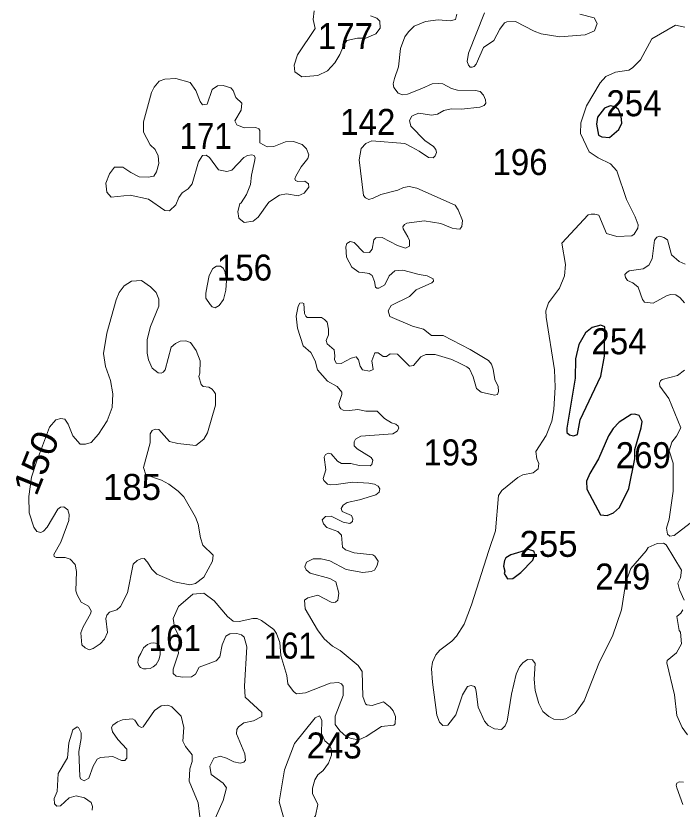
# Model space of a CAD drawing. Extents: x 499.9 to 555.3, y 9281.5 to 9336.8.
# Drawn here: x 531.803 to 535.902, y 9320.996 to 9325.879 of the extents above; entities that cross this region are included whole.
import ezdxf
from ezdxf.enums import TextEntityAlignment as Align

# ---------------------------------------------------------------- set-up
doc = ezdxf.new("R2010")
doc.units = 0
doc.header["$LTSCALE"] = 0.064
doc.layers.add('1', color=7, linetype='Continuous', lineweight=25)
doc.layers.add('2', color=7, linetype='Continuous', lineweight=13)
doc.layers.add('21', color=7, linetype='Continuous')
doc.layers.add('61', color=7, linetype='Continuous')

msp = doc.modelspace()

# ---------------------------------------------------------------- linework, layer by layer
at = {"layer": '1'}
for points in [[(535.455, 9325.1306), (535.5133, 9325.1799), (535.5309, 9325.2179), (535.5265, 9325.2622), (535.5102, 9325.302), (535.4898, 9325.3179), (535.4597, 9325.325), (535.4245, 9325.3102), (535.381, 9325.2562), (535.3763, 9325.2118), (535.3881, 9325.1442), (535.4085, 9325.1345)], [(535.4023, 9323.6618), (535.4247, 9323.7841), (535.4262, 9323.9646), (535.4015, 9323.9759), (535.3479, 9323.96), (535.3083, 9323.9278), (535.267, 9323.855), (535.2465, 9323.7686), (535.2444, 9323.6478), (535.192, 9323.3415), (535.1921, 9323.3144), (535.2091, 9323.2995), (535.2346, 9323.2929), (535.2584, 9323.301), (535.2745, 9323.3924)], [(535.5742, 9322.9689), (535.6114, 9323.1517), (535.6113, 9323.2088), (535.6504, 9323.343), (535.6558, 9323.381), (535.6378, 9323.4194), (535.6121, 9323.4279), (535.5892, 9323.4246), (535.5151, 9323.3772), (535.4774, 9323.339), (535.4494, 9323.2937), (535.3877, 9323.1513), (535.3336, 9323.0621), (535.3131, 9323.0143), (535.3165, 9322.966), (535.4002, 9322.8066), (535.4402, 9322.8029), (535.4806, 9322.8207), (535.5165, 9322.8522)], [(534.9091, 9322.4529), (534.9835, 9322.5275), (534.9969, 9322.5674), (534.989, 9322.5846), (534.9578, 9322.5945), (534.8478, 9322.5607), (534.8186, 9322.5419), (534.8095, 9322.5258), (534.8036, 9322.4914), (534.812, 9322.4613), (534.8072, 9322.4463), (534.8283, 9322.4145), (534.8608, 9322.4162)]]:
    msp.add_lwpolyline(points, close=True, dxfattribs=at)
at = {"layer": '2'}
msp.add_line((532.3622, 9324.7932), (532.3576, 9324.8496), dxfattribs=at)
for points in [[(533.986, 9325.8796), (534.0235, 9325.8647), (534.0425, 9325.8471), (534.0438, 9325.8023), (534.0181, 9325.7675), (533.9557, 9325.7416), (533.9041, 9325.742), (533.8397, 9325.7264), (533.82, 9325.6977), (533.7973, 9325.641), (533.7647, 9325.5891), (533.7201, 9325.5401), (533.6616, 9325.5113), (533.5633, 9325.5037), (533.5185, 9325.5336), (533.5154, 9325.5747), (533.5363, 9325.64), (533.6436, 9325.8018), (533.6325, 9325.8565), (533.6378, 9325.9105)], [(534.5171, 9325.8895), (534.5082, 9325.8569), (534.475, 9325.8475), (534.4018, 9325.8552), (534.3234, 9325.8434), (534.2546, 9325.8154), (534.2179, 9325.7808), (534.1958, 9325.7488), (534.1694, 9325.6785), (534.1574, 9325.5658), (534.1317, 9325.4933), (534.1246, 9325.461), (534.1281, 9325.4377), (534.1545, 9325.4023), (534.1819, 9325.393), (534.2122, 9325.3976), (534.3001, 9325.4324), (534.3645, 9325.461), (534.4036, 9325.463), (534.4295, 9325.4608), (534.4844, 9325.432), (534.5205, 9325.4218), (534.6317, 9325.42), (534.6589, 9325.4126), (534.6798, 9325.3915), (534.6927, 9325.3622), (534.6939, 9325.342), (534.6835, 9325.327), (534.6572, 9325.3163), (534.5454, 9325.3044), (534.4814, 9325.3056), (534.4371, 9325.2967), (534.3964, 9325.2745), (534.3605, 9325.2672), (534.2822, 9325.2804), (534.256, 9325.2699), (534.2396, 9325.2621), (534.2244, 9325.2351), (534.2333, 9325.2009), (534.3188, 9325.1107), (534.3722, 9325.0739), (534.3871, 9325.0558), (534.3914, 9325.0388), (534.3831, 9325.0166), (534.37, 9325.0058), (534.3423, 9325.0079), (534.2835, 9325.0456), (534.2394, 9325.0709), (534.1966, 9325.0928), (533.9929, 9325.1086), (533.957, 9325.0928), (533.9279, 9325.0619), (533.9156, 9324.9924), (533.9412, 9324.7732), (533.9546, 9324.7589), (533.9746, 9324.7492), (534.0006, 9324.7557), (534.0493, 9324.7793), (534.154, 9324.806), (534.188, 9324.8233), (534.2233, 9324.828)], [(535.2723, 9325.8886), (535.3618, 9325.8674), (535.3793, 9325.8314), (535.364, 9325.7859), (535.3065, 9325.7615), (535.1506, 9325.7506), (535.0358, 9325.7689), (534.9928, 9325.7845), (534.8768, 9325.8439), (534.8228, 9325.8423), (534.8096, 9325.8357), (534.7802, 9325.797), (534.7434, 9325.7272), (534.6796, 9325.6833), (534.6349, 9325.5807), (534.6225, 9325.5675), (534.6097, 9325.5626), (534.5981, 9325.564), (534.5875, 9325.5755), (534.5805, 9325.5979), (534.587, 9325.6493), (534.6855, 9325.8977)], [(534.8256, 9321.5375), (534.8139, 9321.5087), (534.791, 9321.4856), (534.7479, 9321.4903), (534.7088, 9321.5101), (534.6863, 9321.5368), (534.6479, 9321.6226), (534.6351, 9321.7206), (534.6312, 9321.7405), (534.6245, 9321.7504), (534.6037, 9321.7567), (534.5815, 9321.7507), (534.5519, 9321.699), (534.511, 9321.5764), (534.4609, 9321.5117), (534.4299, 9321.51), (534.4087, 9321.5318), (534.3936, 9321.5739), (534.3658, 9321.7779), (534.3612, 9321.8589), (534.3663, 9321.901), (534.3871, 9321.946), (534.4121, 9321.975), (534.4863, 9322.0303), (534.5143, 9322.0597), (534.5607, 9322.1342), (534.606, 9322.2529), (534.7138, 9322.5875), (534.7536, 9322.7098), (534.7719, 9322.9266), (534.793, 9322.9565), (534.8912, 9323.0365), (534.9231, 9323.054), (534.9856, 9323.0659), (535.0159, 9323.091), (535.0198, 9323.1225), (535.0074, 9323.153), (535.0015, 9323.1964), (535.0662, 9323.2961), (535.0998, 9323.3844), (535.1125, 9323.4553), (535.1218, 9323.593), (535.117, 9323.6995), (535.0651, 9324.0235), (535.0647, 9324.064), (535.0796, 9324.1121), (535.1488, 9324.2033), (535.1792, 9324.278), (535.1855, 9324.3474), (535.162, 9324.48), (535.3243, 9324.6534), (535.3423, 9324.6573), (535.3657, 9324.6589), (535.389, 9324.6517), (535.4369, 9324.5398), (535.5015, 9324.52), (535.5922, 9324.5247), (535.6073, 9324.5361), (535.6297, 9324.5724), (535.631, 9324.5916), (535.6127, 9324.6424), (535.5598, 9324.7484), (535.5001, 9324.9248), (535.4624, 9324.9687), (535.3855, 9325.0058), (535.3299, 9325.0427), (535.2779, 9325.1551), (535.2795, 9325.2202), (535.3149, 9325.326), (535.3984, 9325.4663), (535.4335, 9325.5062), (535.4927, 9325.5317), (535.5743, 9325.5448), (535.5977, 9325.5593), (535.6464, 9325.6081), (535.7158, 9325.7374), (535.8616, 9325.822), (535.92, 9325.8084)], [(532.3576, 9324.8496), (532.3784, 9324.9059), (532.4093, 9324.9478), (532.4608, 9324.9477), (532.5099, 9324.9139), (532.5626, 9324.8879), (532.6165, 9324.8864), (532.6517, 9324.8922), (532.6689, 9324.9196), (532.6834, 9324.9698), (532.6788, 9325.0171), (532.6603, 9325.0567), (532.6302, 9325.0847), (532.5888, 9325.1635), (532.5894, 9325.2266), (532.6366, 9325.4065), (532.6531, 9325.4392), (532.6839, 9325.4764), (532.7203, 9325.4899), (532.7863, 9325.4923), (532.8745, 9325.4683), (532.9103, 9325.4191), (532.9361, 9325.3524), (532.9507, 9325.3317), (532.9798, 9325.3359), (533.0115, 9325.4248), (533.0439, 9325.4476), (533.0791, 9325.4492), (533.1263, 9325.435), (533.1405, 9325.4204), (533.1555, 9325.3757), (533.1926, 9325.342), (533.1894, 9325.2983), (533.1505, 9325.2332), (533.1617, 9325.2089), (533.2081, 9325.1888), (533.2803, 9325.1916), (533.2977, 9325.1835), (533.3043, 9325.1727), (533.3047, 9325.098), (533.3495, 9325.0718), (533.3896, 9325.0754), (533.4611, 9325.1026), (533.5103, 9325.1065), (533.5651, 9325.0864), (533.5922, 9325.061), (533.6064, 9325.0235), (533.5988, 9325.0012), (533.5585, 9324.9505), (533.526, 9324.8914), (533.52, 9324.8757), (533.5239, 9324.8649), (533.5384, 9324.8592), (533.5806, 9324.8605), (533.6035, 9324.8453), (533.606, 9324.8246), (533.5776, 9324.7871), (533.5399, 9324.7701), (533.4692, 9324.784), (533.4251, 9324.7759), (533.3601, 9324.7315), (533.2938, 9324.6403), (533.2628, 9324.6141), (533.2069, 9324.6065), (533.1752, 9324.6335), (533.1692, 9324.6751), (533.1803, 9324.7214), (533.19, 9324.7277), (533.2218, 9324.7802), (533.2469, 9324.8399), (533.2519, 9324.8988), (533.272, 9324.9826), (533.2754, 9325.0045), (533.2697, 9325.0193), (533.255, 9325.0226), (533.2283, 9325.0185), (533.2047, 9325.0072), (533.1323, 9324.9293), (533.1013, 9324.9212), (533.0499, 9324.9309), (532.9953, 9325.0069), (532.9732, 9325.021), (532.9524, 9325.0191), (532.9269, 9324.9799), (532.8872, 9324.8447), (532.8624, 9324.8151), (532.8269, 9324.7903), (532.8063, 9324.7603), (532.7873, 9324.7147), (532.748, 9324.6793), (532.7187, 9324.681), (532.6184, 9324.7514), (532.5065, 9324.7747), (532.3899, 9324.762), (532.3622, 9324.7932)], [(534.2233, 9324.828), (534.2697, 9324.8174), (534.5057, 9324.7132), (534.5236, 9324.6856), (534.5517, 9324.6192), (534.5468, 9324.5831)], [(534.5468, 9324.5831), (534.5345, 9324.5665), (534.5145, 9324.5686), (534.4878, 9324.5713), (534.4177, 9324.6013), (534.3142, 9324.6169), (534.2091, 9324.6029), (534.1933, 9324.5949), (534.1833, 9324.5806), (534.1869, 9324.5673), (534.2146, 9324.5182), (534.2259, 9324.4961), (534.224, 9324.4619), (534.2002, 9324.4491), (534.1503, 9324.4662), (534.0578, 9324.5147), (534.0182, 9324.5135), (534.0048, 9324.4992), (533.9948, 9324.442), (533.9798, 9324.4216), (533.9428, 9324.4233), (533.8836, 9324.4829), (533.8608, 9324.4897), (533.8398, 9324.4785), (533.8327, 9324.4565), (533.8378, 9324.3927), (533.8701, 9324.3318), (533.9124, 9324.3022), (533.9384, 9324.2999), (533.9771, 9324.2935), (533.9961, 9324.2808), (534.0104, 9324.2433), (534.0167, 9324.2097), (534.0247, 9324.2017), (534.037, 9324.2027), (534.0739, 9324.2237), (534.1, 9324.2789), (534.1339, 9324.31), (534.1837, 9324.3127), (534.2839, 9324.2862), (534.3341, 9324.2794), (534.3712, 9324.2607), (534.3722, 9324.2463), (534.3634, 9324.235), (534.266, 9324.1915), (534.2257, 9324.1509), (534.1131, 9324.0964), (534.0938, 9324.0622), (534.1031, 9324.0274), (534.2432, 9323.9689), (534.3108, 9323.9497), (534.3612, 9323.9123), (534.4331, 9323.911), (534.5975, 9323.8248), (534.712, 9323.7582), (534.7303, 9323.7359), (534.7399, 9323.7043), (534.7498, 9323.6407), (534.7696, 9323.5976), (534.7733, 9323.5666), (534.7654, 9323.5484), (534.7477, 9323.5432), (534.6669, 9323.5629), (534.638, 9323.5849), (534.6158, 9323.6573), (534.5938, 9323.7056), (534.5768, 9323.7177), (534.5369, 9323.7396), (534.4853, 9323.764), (534.3834, 9323.7941), (534.3246, 9323.7937), (534.2939, 9323.7792), (534.2495, 9323.7261), (534.2258, 9323.7229), (534.1502, 9323.7973), (534.1066, 9323.7987), (534.0841, 9323.7819), (534.0634, 9323.7816), (534.0316, 9323.8049), (534.0109, 9323.8038), (533.9939, 9323.755), (534.001, 9323.7029), (533.9785, 9323.691), (533.9349, 9323.6991), (533.9217, 9323.7233), (533.9121, 9323.7623), (533.8963, 9323.7793), (533.867, 9323.7715), (533.8048, 9323.7391), (533.7732, 9323.7404), (533.7631, 9323.7639), (533.7663, 9323.7867), (533.7617, 9323.8239), (533.7179, 9323.8596), (533.7122, 9323.8802)], [(535.9203, 9324.35), (535.8843, 9324.3668), (535.8362, 9324.4084), (535.8118, 9324.5), (535.7904, 9324.5141), (535.7647, 9324.5225), (535.7464, 9324.5166), (535.7315, 9324.4976), (535.7185, 9324.3832), (535.6976, 9324.3446), (535.6636, 9324.3213), (535.5763, 9324.3099), (535.5614, 9324.3001), (535.5507, 9324.2873), (535.5534, 9324.2684), (535.5662, 9324.2495), (535.5994, 9324.2349), (535.6324, 9324.2094), (535.6595, 9324.1325), (535.6713, 9324.1161), (535.7235, 9324.1096), (535.8064, 9324.1554), (535.8314, 9324.1628), (535.8644, 9324.1617), (535.8893, 9324.1441), (535.9169, 9324.1132)], [(532.62, 9323.7624), (532.6107, 9323.8031), (532.6105, 9323.8858), (532.6322, 9323.9676), (532.6831, 9324.0917), (532.6819, 9324.1348), (532.667, 9324.1767), (532.632, 9324.2117), (532.5753, 9324.2508), (532.5141, 9324.2463), (532.4694, 9324.2164), (532.4388, 9324.1759), (532.4211, 9324.1316), (532.3624, 9323.9255), (532.3432, 9323.7999), (532.3552, 9323.7211), (532.3846, 9323.6344), (532.3987, 9323.5523), (532.3953, 9323.4688), (532.3653, 9323.3869), (532.3117, 9323.3047), (532.2667, 9323.2533), (532.2316, 9323.242), (532.1989, 9323.2428), (532.1527, 9323.2945), (532.1241, 9323.3646), (532.1034, 9323.3963), (532.0798, 9323.4009), (532.0499, 9323.392), (532.0104, 9323.3474)], [(533.6831, 9324.0215), (533.5945, 9324.0222), (533.5881, 9324.0303), (533.5784, 9324.0464), (533.5749, 9324.1075), (533.565, 9324.1116), (533.5507, 9324.1098), (533.5399, 9324.0926), (533.5272, 9324.0306), (533.5365, 9323.9573), (533.57, 9323.8476), (533.6178, 9323.8068), (533.6448, 9323.756), (533.6583, 9323.6998), (533.7212, 9323.6302), (533.7801, 9323.5966), (533.8081, 9323.5624), (533.8082, 9323.5491), (533.7911, 9323.4919), (533.7941, 9323.472), (533.8023, 9323.4607), (533.8176, 9323.4518), (533.8551, 9323.4491), (533.9067, 9323.4566), (533.957, 9323.4458), (534.0262, 9323.4457), (534.0714, 9323.3997), (534.1143, 9323.3738), (534.1405, 9323.3655), (534.1553, 9323.3532), (534.1596, 9323.3409), (534.1493, 9323.3233), (534.1226, 9323.3069), (533.925, 9323.2914), (533.8925, 9323.2725), (533.8837, 9323.257), (533.8855, 9323.232), (533.9037, 9323.213), (533.9884, 9323.1605), (533.9992, 9323.1444), (533.9936, 9323.1171), (533.9828, 9323.1087), (533.9163, 9323.1114), (533.8638, 9323.1226), (533.8074, 9323.1229), (533.7819, 9323.1387), (533.744, 9323.1839), (533.7257, 9323.1862), (533.7087, 9323.179), (533.6994, 9323.1621), (533.7098, 9323.0844), (533.6932, 9323.0305), (533.6971, 9323.018), (533.7209, 9322.9959), (533.7405, 9322.9927), (533.773, 9322.9938), (533.8733, 9323.0079), (533.9741, 9323.0016), (534.0105, 9322.9959), (534.0314, 9322.9849), (534.0424, 9322.9681), (534.0392, 9322.9462), (534.0179, 9322.9296), (533.9183, 9322.9006), (533.8423, 9322.8828), (533.8166, 9322.8672), (533.8054, 9322.8461), (533.8103, 9322.8289), (533.8682, 9322.8027), (533.8766, 9322.7822), (533.8742, 9322.7663), (533.8582, 9322.755), (533.8168, 9322.7631), (533.742, 9322.7993), (533.7079, 9322.7962), (533.6885, 9322.7771), (533.696, 9322.7518), (533.7161, 9322.73), (533.7842, 9322.7041), (533.806, 9322.6813), (533.813, 9322.6078), (533.8322, 9322.5915), (533.8845, 9322.5735), (533.9993, 9322.5609), (534.0121, 9322.5531), (534.0328, 9322.5225), (534.027, 9322.4947), (534.0095, 9322.4677), (533.9887, 9322.459), (533.9386, 9322.4527), (533.836, 9322.4702), (533.7354, 9322.5235), (533.6823, 9322.5369), (533.6323, 9322.5367), (533.5907, 9322.517)], [(533.7122, 9323.8802), (533.7274, 9323.9153), (533.7275, 9323.9502), (533.7179, 9323.9934), (533.703, 9324.0095), (533.6831, 9324.0215)], [(532.0104, 9323.3474), (531.9298, 9323.1335), (531.8993, 9323.0391), (531.8832, 9322.9196), (531.8852, 9322.8207), (531.9138, 9322.7305), (531.9314, 9322.7054), (531.9567, 9322.6978), (531.9729, 9322.7064), (531.9955, 9322.7321), (532.0603, 9322.8427), (532.0777, 9322.8554), (532.0978, 9322.8564), (532.1233, 9322.8375), (532.132, 9322.8101), (532.1297, 9322.7721), (532.0795, 9322.6402), (532.0364, 9322.564), (532.0382, 9322.551), (532.0509, 9322.5439), (532.1074, 9322.5446), (532.137, 9322.5338), (532.1676, 9322.5009), (532.1758, 9322.4581), (532.1726, 9322.3392), (532.1801, 9322.3141), (532.2058, 9322.2702), (532.25, 9322.2459), (532.2659, 9322.2165), (532.2647, 9322.2023), (532.2155, 9322.1144), (532.203, 9322.0801), (532.2096, 9322.0071), (532.2294, 9321.9887), (532.2537, 9321.9767), (532.2779, 9321.9847), (532.3213, 9322.0139), (532.3481, 9322.0414), (532.3664, 9322.0841), (532.3567, 9322.1684), (532.3619, 9322.1902), (532.3798, 9322.2073), (532.4241, 9322.2236), (532.4464, 9322.2427), (532.4902, 9322.3269), (532.5242, 9322.5037), (532.5489, 9322.5264), (532.5716, 9322.5366), (532.5928, 9322.5381), (532.614, 9322.5155), (532.6392, 9322.4733), (532.671, 9322.4431), (532.7799, 9322.395), (532.8739, 9322.3761), (532.909, 9322.3839), (532.9594, 9322.4244), (533.0133, 9322.5214), (533.0175, 9322.5591), (532.9541, 9322.6205), (532.9385, 9322.6667), (532.9256, 9322.7494), (532.9087, 9322.793), (532.8363, 9322.9189), (532.8014, 9322.9538), (532.7449, 9322.9956), (532.6988, 9323.0209), (532.6021, 9323.0536), (532.5882, 9323.0987), (532.6295, 9323.2507), (532.6298, 9323.3056), (532.6416, 9323.3262), (532.6594, 9323.3343), (532.6825, 9323.3319), (532.7489, 9323.2591), (532.799, 9323.2466), (532.9112, 9323.2342), (532.9599, 9323.2732), (532.983, 9323.3127), (533.0305, 9323.4823), (533.0305, 9323.5514), (533.0235, 9323.5655), (533.0107, 9323.5819), (532.9898, 9323.593), (532.956, 9323.5971), (532.9429, 9323.6088), (532.929, 9323.6598), (532.9351, 9323.68), (532.9365, 9323.7544), (532.9127, 9323.8196), (532.8768, 9323.869), (532.8487, 9323.8793), (532.8149, 9323.8769), (532.7855, 9323.862), (532.7592, 9323.8392), (532.7226, 9323.7003)], [(532.7226, 9323.7003), (532.7101, 9323.6853), (532.698, 9323.6805), (532.6781, 9323.6816), (532.642, 9323.7109), (532.62, 9323.7624)], [(535.916, 9323.6986), (535.8736, 9323.6657), (535.7805, 9323.6409), (535.7686, 9323.6313), (535.7628, 9323.6176), (535.7652, 9323.5999), (535.8206, 9323.5235), (535.8951, 9323.343), (535.8687, 9323.292), (535.8399, 9323.2546), (535.8224, 9323.2022), (535.8476, 9323.1248), (535.8476, 9322.9535), (535.8221, 9322.7816), (535.8059, 9322.7244), (535.8117, 9322.6892), (535.8274, 9322.6752), (535.8537, 9322.6796), (535.9521, 9322.756)], [(535.9142, 9322.2813), (535.8862, 9322.3452), (535.8767, 9322.3866), (535.8922, 9322.4199), (535.8983, 9322.466), (535.8051, 9322.6221), (535.7886, 9322.6322), (535.7483, 9322.632), (535.6929, 9322.6059), (535.682, 9322.5862), (535.586, 9322.4778), (535.5557, 9322.3929), (535.5301, 9322.2217), (535.4738, 9322.0602), (535.3949, 9321.9018), (535.3004, 9321.6623), (535.2443, 9321.5837), (535.1867, 9321.5507), (535.1514, 9321.5457), (535.1127, 9321.55), (535.0822, 9321.5661), (535.0446, 9321.5974), (535.0205, 9321.6456), (534.9976, 9321.726), (534.9914, 9321.7949), (534.9972, 9321.8913), (534.9816, 9321.9158), (534.9517, 9321.9177)], [(533.5907, 9322.517), (533.5801, 9322.4867), (533.5894, 9322.4685), (533.6138, 9322.4476), (533.734, 9322.4158), (533.7713, 9322.3955)], [(533.7713, 9322.3955), (533.7896, 9322.3261), (533.7845, 9322.2825), (533.7698, 9322.2693), (533.7564, 9322.2668), (533.742, 9322.2693), (533.6608, 9322.3121), (533.6004, 9322.2964), (533.5784, 9322.2814), (533.5821, 9322.2285), (533.6588, 9322.1), (533.7007, 9322.0451), (533.7509, 9321.9996), (533.7993, 9321.9722), (533.9089, 9321.8794), (533.9343, 9321.8427), (533.9376, 9321.689), (533.9545, 9321.6433), (533.9618, 9321.6375), (533.9962, 9321.6346), (534.0656, 9321.6568), (534.1058, 9321.6237), (534.1243, 9321.6003), (534.1395, 9321.5651), (534.1366, 9321.5208), (534.1279, 9321.5121), (534.0524, 9321.5054), (533.9584, 9321.4421), (533.9131, 9321.4233), (533.8653, 9321.4306), (533.836, 9321.442), (533.7962, 9321.4786), (533.7675, 9321.5171), (533.7681, 9321.5679), (533.8168, 9321.6957), (533.8167, 9321.753), (533.8065, 9321.767), (533.7881, 9321.7759), (533.7373, 9321.7712), (533.5844, 9321.711), (533.5298, 9321.706), (533.5113, 9321.719), (533.4765, 9321.7667), (533.4696, 9321.8183), (533.4338, 9321.9414), (533.428, 9322.022), (533.4064, 9322.0777), (533.3907, 9322.1018), (533.3146, 9322.1576), (533.2868, 9322.169), (533.261, 9322.1689), (533.177, 9322.1503), (533.14, 9322.153), (533.1048, 9322.1825), (533.024, 9322.2774), (532.9589, 9322.325), (532.8919, 9322.3194), (532.8047, 9322.2439), (532.7703, 9322.1694), (532.7793, 9322.1168), (532.8045, 9322.065), (532.8076, 9322.0168), (532.8001, 9321.9822), (532.8039, 9321.9562), (532.7712, 9321.8578), (532.7716, 9321.8317), (532.7894, 9321.8152), (532.8276, 9321.8076), (532.8838, 9321.8107), (532.9092, 9321.8272), (532.9314, 9321.8693), (533.0357, 9321.9083), (533.0573, 9321.9325), (533.0719, 9322.0066), (533.0947, 9322.0599), (533.1187, 9322.0748), (533.1621, 9322.0764), (533.1912, 9322.0689), (533.207, 9322.0552), (533.2239, 9321.9954), (533.2101, 9321.7532), (533.2148, 9321.6858), (533.3163, 9321.5917), (533.3155, 9321.566), (533.2646, 9321.5397), (533.2067, 9321.5273), (533.1724, 9321.5023), (533.1616, 9321.4854), (533.1614, 9321.4603), (533.212, 9321.336), (533.2164, 9321.2963), (533.2048, 9321.2846), (533.1827, 9321.2797), (533.1438, 9321.2872), (533.0999, 9321.31)], [(535.9357, 9321.4541), (535.9019, 9321.499), (535.8699, 9321.5732), (535.8556, 9321.6989), (535.808, 9321.8963), (535.8098, 9321.9098), (535.8682, 9321.9577), (535.8984, 9322.0133), (535.8927, 9322.0848), (535.8845, 9322.0964), (535.8706, 9322.1823), (535.8953, 9322.2028), (535.9058, 9322.222)], [(534.9517, 9321.9177), (534.923, 9321.897), (534.9017, 9321.8713), (534.8816, 9321.827), (534.853, 9321.7029), (534.8256, 9321.5375)], [(532.9341, 9320.9483), (532.9252, 9321.0352), (532.8684, 9321.1674), (532.8741, 9321.2443), (532.8873, 9321.2899), (532.8871, 9321.3299), (532.8472, 9321.3805), (532.8303, 9321.4133), (532.8364, 9321.4985), (532.8211, 9321.5674), (532.7624, 9321.6262), (532.7388, 9321.6355), (532.698, 9321.6326), (532.6555, 9321.6027), (532.5864, 9321.5022), (532.5751, 9321.4981), (532.5575, 9321.5094), (532.5349, 9321.5443), (532.5214, 9321.5517), (532.4601, 9321.545), (532.4275, 9321.5325), (532.4002, 9321.5129), (532.3912, 9321.4974), (532.3983, 9321.472), (532.4306, 9321.4244), (532.486, 9321.3655), (532.4855, 9321.3102), (532.4743, 9321.2955), (532.4537, 9321.2959), (532.3988, 9321.3193), (532.3246, 9321.3129), (532.304, 9321.303), (532.2795, 9321.2604), (532.253, 9321.1857), (532.2227, 9321.1703), (532.2017, 9321.1826), (532.1962, 9321.1968), (532.1906, 9321.3505), (532.2052, 9321.4314), (532.2041, 9321.4646), (532.1891, 9321.4985), (532.1799, 9321.5033), (532.1546, 9321.484), (532.1284, 9321.4045), (532.1198, 9321.3107), (532.0632, 9321.2158), (532.0565, 9321.1054), (532.0394, 9321.0606), (532.0405, 9321.0294), (532.0561, 9321.0143), (532.0786, 9321.0157), (532.1301, 9321.0661), (532.1737, 9321.0773), (532.2258, 9321.0657), (532.2659, 9321.0361), (532.2738, 9321.0111), (532.2722, 9320.9903)], [(533.0999, 9321.31), (533.0593, 9321.3222), (533.0217, 9321.3098), (532.9956, 9321.2605), (533.0054, 9321.2082), (533.0782, 9321.1567)], [(533.0782, 9321.1567), (533.0987, 9321.126), (533.0786, 9321.0494), (533.0214, 9320.9205)], [(535.9063, 9321.024), (535.8704, 9321.1261), (535.8655, 9321.144), (535.8702, 9321.156), (535.8831, 9321.1649), (535.9112, 9321.1624)]]:
    msp.add_lwpolyline(points, dxfattribs=at)
for points in [[(533.0813, 9324.1324), (533.0946, 9324.1897), (533.0985, 9324.2494), (533.0884, 9324.3073), (533.0784, 9324.3267), (533.0624, 9324.3371), (533.0381, 9324.3379), (533.0154, 9324.3238), (532.9934, 9324.2814), (532.9793, 9324.2171), (532.9725, 9324.1728), (532.9728, 9324.1414), (532.9977, 9324.1026), (533.0107, 9324.0885), (533.0286, 9324.0809), (533.0548, 9324.0957)], [(532.5724, 9321.9541), (532.5585, 9321.9295), (532.5547, 9321.9156), (532.5539, 9321.8979), (532.5593, 9321.8809), (532.5709, 9321.8671), (532.5878, 9321.8594), (532.6055, 9321.8586), (532.6294, 9321.8625), (532.6479, 9321.8717), (532.6664, 9321.8871), (532.6818, 9321.9141), (532.6918, 9321.9449), (532.6918, 9321.9765), (532.6864, 9322.0011), (532.6718, 9322.015), (532.651, 9322.0204), (532.634, 9322.0181), (532.6132, 9322.0096), (532.5878, 9321.9896)], [(533.6286, 9321.0929), (533.6287, 9321.1259), (533.6434, 9321.176), (533.6602, 9321.2062), (533.6936, 9321.2341), (533.7271, 9321.2793), (533.7441, 9321.3288), (533.7427, 9321.3663), (533.7313, 9321.3942), (533.7039, 9321.4154), (533.6836, 9321.4604), (533.6861, 9321.5429), (533.6718, 9321.5701), (533.6455, 9321.5583), (533.5168, 9321.4), (533.4556, 9321.2382), (533.4241, 9321.0402), (533.4637, 9320.8945), (533.4912, 9320.8609), (533.5249, 9320.8586), (533.5854, 9320.8908), (533.6179, 9320.9183), (533.6467, 9320.9556), (533.6607, 9321.0243)]]:
    msp.add_lwpolyline(points, close=True, dxfattribs=at)

# ---------------------------------------------------------------- texts
at = {"layer": '21'}
for s, width, p in [('177', 0.95, (533.6608, 9325.6747)), ('254', 0.95, (535.4364, 9325.261)), ('142', 0.95, (533.7987, 9325.146)), ('171', 0.9, (532.8104, 9325.0599)), ('196', 0.95, (534.7354, 9324.899)), ('156', 0.95, (533.0402, 9324.2496)), ('254', 0.95, (535.3445, 9323.7957)), ('193', 0.95, (534.3101, 9323.1119)), ('269', 0.95, (535.4939, 9323.0946)), ('249', 0.95, (535.3674, 9322.3476)), ('161', 0.9, (532.6207, 9321.9684)), ('161', 0.9, (533.3275, 9321.9224)), ('243', 0.95, (533.5918, 9321.3076))]:
    msp.add_text(s, height=0.16, dxfattribs=dict(at, width=width)).set_placement(p)
for s, p in [('185', (532.3392, 9322.8993)), ('255', (534.902, 9322.5487))]:
    msp.add_text(s, height=0.16, dxfattribs=at).set_placement(p)
at = {"layer": '61', "width": 1.1}
msp.add_text('150', height=0.16, rotation=68.199, dxfattribs=at).set_placement((532.002, 9323.0988), align=Align.CENTER)

doc.saveas('drawing.dxf')
